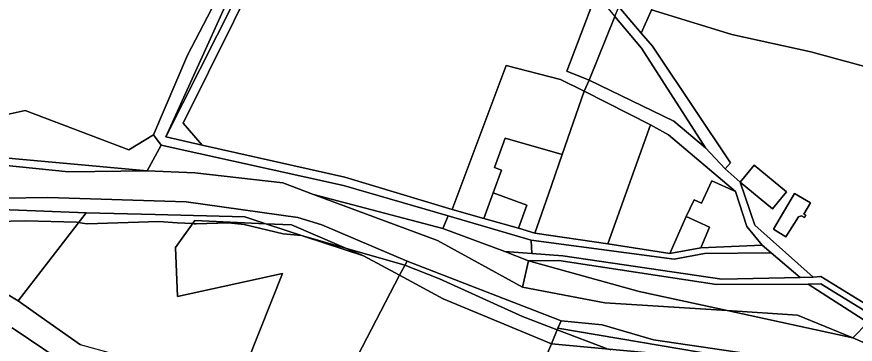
# Model space of a CAD drawing. Extents: x -477304 to -465429, y -1159113 to -1149210.
# Drawn here: x -471895.1 to -471587.8, y -1153497.5 to -1153377.4 of the extents above; entities that cross this region are included whole.
import ezdxf

# ---------------------------------------------------------------- set-up
doc = ezdxf.new("R2010")
doc.units = 0
for name, color, linetype in [('BPEJ_s', 7, 'Continuous'), ('orna_s', 7, 'Continuous'), ('ostatni_s', 7, 'Continuous'), ('trav_porost_s', 7, 'Continuous'), ('voda_s', 7, 'Continuous'), ('zahrada_s', 7, 'Continuous')]:
    doc.layers.add(name, color=color, linetype=linetype)

msp = doc.modelspace()

# ---------------------------------------------------------------- linework, layer by layer
at = {"layer": 'BPEJ_s'}
for points in [[(-471579.45, -1153397.01), (-471604.11, -1153390.21), (-471633.02, -1153383.83), (-471662.46, -1153374.79)], [(-471662.46, -1153374.79), (-471633.02, -1153383.83)], [(-471633.02, -1153383.83), (-471604.11, -1153390.21), (-471579.45, -1153397.01)], [(-471902.96, -1153452.48), (-471891.91, -1153452.27), (-471873.2, -1153452.7), (-471872.43, -1153452.83), (-471871.14, -1153453.04), (-471869.37, -1153453.33), (-471843.02, -1153452.48), (-471836.36, -1153452.9), (-471830.68, -1153453.26), (-471830.12, -1153453.29), (-471829.41, -1153453.33), (-471817.51, -1153452.91), (-471811.77, -1153453.55), (-471797.53, -1153456.95), (-471790.82, -1153457.58), (-471790.73, -1153457.59), (-471774.61, -1153462.22), (-471753.75, -1153468.21), (-471752.91, -1153468.54), (-471740.14, -1153473.53), (-471709.75, -1153487.34), (-471697.02, -1153492.17), (-471678.34, -1153499.25)], [(-471677.23, -1153499.67), (-471678.34, -1153499.25), (-471697.02, -1153492.17), (-471709.75, -1153487.34), (-471740.14, -1153473.53), (-471752.91, -1153468.54), (-471753.75, -1153468.21), (-471774.61, -1153462.22), (-471790.73, -1153457.59), (-471790.82, -1153457.58), (-471797.53, -1153456.95), (-471811.77, -1153453.55), (-471817.51, -1153452.91), (-471829.41, -1153453.33), (-471830.12, -1153453.29), (-471830.68, -1153453.26), (-471836.36, -1153452.9), (-471843.02, -1153452.48), (-471869.37, -1153453.33), (-471871.14, -1153453.04), (-471872.43, -1153452.83), (-471873.2, -1153452.7), (-471891.91, -1153452.27), (-471902.96, -1153452.48)]]:
    msp.add_lwpolyline(points, dxfattribs=at)
at = {"layer": 'orna_s'}
msp.add_lwpolyline([(-471662.86, -1153417.07), (-471678.5, -1153460.6), (-471705.24, -1153456.69), (-471700.29, -1153442.46), (-471695.22, -1153427.85), (-471687.15, -1153404.69)], close=True, dxfattribs=at)
at = {"layer": 'ostatni_s'}
for points in [[(-471685.34, -1153400.65), (-471693.48, -1153397.33), (-471684.37, -1153373.21), (-471736.27, -1153363.54), (-471736.11, -1153364.27), (-471762.77, -1153355.02), (-471758.11, -1153341.35), (-471751.88, -1153342.76), (-471743.92, -1153329.11), (-471727.91, -1153334.02), (-471724.47, -1153349.55), (-471712.31, -1153357.11), (-471693.89, -1153365.01), (-471678.48, -1153374.22), (-471675.88, -1153377.32)], [(-471737.06, -1153450.39), (-471775.43, -1153439.26), (-471842.15, -1153424.45), (-471844.98, -1153420.64), (-471832.54, -1153391.52), (-471819.33, -1153366.05), (-471821.04, -1153362.25), (-471818.67, -1153363.4), (-471816.9, -1153369.35), (-471840.51, -1153421.4), (-471827.12, -1153424.41), (-471774.86, -1153436.18), (-471735.56, -1153448.02), (-471723.92, -1153451.35), (-471711.29, -1153454.96), (-471705.24, -1153456.69), (-471678.5, -1153460.6), (-471655.79, -1153464.23), (-471644.45, -1153462.09), (-471621.89, -1153461.11), (-471618.64, -1153463.91), (-471643.06, -1153464.25), (-471654.16, -1153466.33), (-471706.61, -1153459.35)], [(-471674.44, -1153373.77), (-471666.26, -1153383.35), (-471662.14, -1153388.18), (-471660.68, -1153390.36), (-471633.52, -1153430.97), (-471635.45, -1153433.1), (-471642.77, -1153425.5), (-471666.11, -1153388.94), (-471675.88, -1153377.32)], [(-471687.15, -1153404.69), (-471685.34, -1153400.65), (-471654.33, -1153415.61), (-471642.77, -1153425.5), (-471635.45, -1153433.1), (-471629.96, -1153438.07), (-471624.68, -1153453.77), (-471603.31, -1153472.83), (-471608.08, -1153472.99), (-471618.64, -1153463.91), (-471621.89, -1153461.11), (-471627.6, -1153454.28), (-471631.77, -1153441.45), (-471656.33, -1153420.69), (-471662.86, -1153417.07)], [(-471717.44, -1153433.63), (-471720.07, -1153432.67), (-471716.15, -1153421.96), (-471695.22, -1153427.85), (-471700.29, -1153442.46), (-471705.24, -1153456.69), (-471711.29, -1153454.96), (-471708.18, -1153446.48), (-471720.49, -1153441.97)], [(-471624.85, -1153431.86), (-471613.03, -1153441.57), (-471618.14, -1153447.79), (-471629.96, -1153438.07)], [(-471631.77, -1153441.45), (-471627.6, -1153454.28), (-471621.89, -1153461.11), (-471644.45, -1153462.09), (-471641.29, -1153454.57), (-471649.76, -1153450.69), (-471646.92, -1153444.49), (-471644.16, -1153445.76), (-471640.38, -1153437.5)], [(-471608.68, -1153450.74), (-471613.31, -1153458.1), (-471617.84, -1153455.25), (-471610.11, -1153442.15), (-471604.25, -1153445.61), (-471606.69, -1153449.74), (-471605.92, -1153450.2), (-471606.43, -1153451.06), (-471607.5, -1153450.42)], [(-471738.84, -1153480.86), (-471754.81, -1153472.21), (-471752.09, -1153466.97), (-471695.62, -1153488.88), (-471696.77, -1153491.59), (-471699.18, -1153497.29)], [(-471583.17, -1153489.5), (-471605.05, -1153475.41), (-471600.48, -1153475.38), (-471579.52, -1153488.14)], [(-471583.17, -1153489.5), (-471579.52, -1153488.14), (-471558.97, -1153501.2), (-471545.73, -1153508.6), (-471517.91, -1153521.27), (-471501.67, -1153533.48), (-471492.96, -1153542.4), (-471481.37, -1153558.81), (-471476.72, -1153561.65), (-471476.49, -1153565.93), (-471473.95, -1153565.7), (-471473.7, -1153568.51), (-471477.72, -1153566.83), (-471500.44, -1153544.02), (-471508.98, -1153536.47), (-471527.22, -1153527.31), (-471553.13, -1153513.45), (-471563.98, -1153507.04), (-471566.24, -1153504.49), (-471575.65, -1153493.28), (-471579.39, -1153494.97), (-471584.16, -1153497.07), (-471588.75, -1153495.17)]]:
    msp.add_lwpolyline(points, close=True, dxfattribs=at)
for points in [[(-471914.42, -1153469.76), (-471894.64, -1153481.51), (-471886.12, -1153487.55), (-471871.81, -1153497.68)], [(-471879.26, -1153503.29), (-471896.84, -1153491.42)], [(-471896.84, -1153491.42), (-471879.26, -1153503.29)]]:
    msp.add_lwpolyline(points, dxfattribs=at)
at = {"layer": 'trav_porost_s'}
for points in [[(-471573.79, -1153489.04), (-471600.43, -1153472.68), (-471603.31, -1153472.83), (-471624.68, -1153453.77), (-471629.96, -1153438.07), (-471618.14, -1153447.79), (-471613.03, -1153441.57), (-471624.85, -1153431.86), (-471629.96, -1153438.07), (-471635.45, -1153433.1), (-471633.52, -1153430.97), (-471660.68, -1153390.36), (-471662.14, -1153388.18), (-471666.26, -1153383.35), (-471665.29, -1153381.16), (-471661.65, -1153372.95), (-471660.98, -1153365.44), (-471670.26, -1153364.73), (-471663.93, -1153351.01), (-471659.33, -1153341.37), (-471649.96, -1153312.01), (-471624.89, -1153261.51), (-471604.91, -1153226.81), (-471564.88, -1153174.09)], [(-471579.52, -1153488.14), (-471600.48, -1153475.38), (-471605.05, -1153475.41), (-471638.74, -1153475.62), (-471696.41, -1153466.8), (-471707.55, -1153466.84), (-471716.27, -1153463.53), (-471706.3, -1153464.22), (-471695.01, -1153465.01), (-471636.76, -1153473.65), (-471608.08, -1153472.99), (-471603.31, -1153472.83), (-471600.43, -1153472.68), (-471573.79, -1153489.04)]]:
    msp.add_lwpolyline(points, dxfattribs=at)
for points in [[(-471912.97, -1153420.43), (-471916.85, -1153406.22), (-471939.37, -1153390.08), (-471928.89, -1153333.01), (-471918.37, -1153329.77), (-471916.52, -1153316.64), (-471911.57, -1153321.64), (-471904.01, -1153327.22), (-471881.08, -1153340.44), (-471871.01, -1153348.92), (-471819.33, -1153366.05), (-471832.54, -1153391.52), (-471844.98, -1153420.64), (-471854.05, -1153426.22), (-471892.06, -1153411.81), (-471899.76, -1153413.52)], [(-471806.31, -1153360.18), (-471802.36, -1153361.17), (-471795.77, -1153344.21), (-471762.77, -1153355.02), (-471736.11, -1153364.27), (-471736.27, -1153363.54), (-471684.37, -1153373.21), (-471693.48, -1153397.33), (-471685.34, -1153400.65), (-471687.15, -1153404.69), (-471695.87, -1153400.39), (-471715.73, -1153395.3), (-471735.56, -1153448.02), (-471774.86, -1153436.18), (-471827.12, -1153424.41), (-471834.19, -1153416.35)], [(-471809.2, -1153359.25), (-471840.51, -1153421.4), (-471816.9, -1153369.35), (-471814.51, -1153364.07), (-471812.53, -1153357.99)], [(-471834.19, -1153416.35), (-471827.12, -1153424.41), (-471840.51, -1153421.4), (-471809.2, -1153359.25), (-471806.31, -1153360.18)], [(-471660.98, -1153365.44), (-471661.65, -1153372.95), (-471665.29, -1153381.16), (-471666.26, -1153383.35), (-471674.44, -1153373.77), (-471670.26, -1153364.73)], [(-471685.34, -1153400.65), (-471675.88, -1153377.32), (-471666.11, -1153388.94), (-471642.77, -1153425.5), (-471654.33, -1153415.61)], [(-471912.97, -1153420.43), (-471899.76, -1153413.52), (-471892.06, -1153411.81), (-471854.05, -1153426.22), (-471844.98, -1153420.64), (-471842.15, -1153424.45), (-471847.31, -1153433.92), (-471913.04, -1153427.93)], [(-471649.76, -1153450.69), (-471655.79, -1153464.23), (-471678.5, -1153460.6), (-471662.86, -1153417.07), (-471656.33, -1153420.69), (-471631.77, -1153441.45), (-471640.38, -1153437.5), (-471644.16, -1153445.76), (-471646.92, -1153444.49)], [(-471775.43, -1153439.26), (-471737.06, -1153450.39), (-471738.95, -1153455.09), (-471786.32, -1153442.52), (-471797.63, -1153438.31), (-471829.87, -1153434.66), (-471847.31, -1153433.92), (-471842.15, -1153424.45)], [(-471847.31, -1153433.92), (-471876.16, -1153434.28), (-471918.16, -1153429.92), (-471926.62, -1153427.5), (-471913.04, -1153427.93)], [(-471608.68, -1153450.74), (-471607.5, -1153450.42), (-471606.43, -1153451.06), (-471605.92, -1153450.2), (-471606.69, -1153449.74), (-471604.25, -1153445.61), (-471610.11, -1153442.15), (-471617.84, -1153455.25), (-471613.31, -1153458.1)], [(-471709.77, -1153476.51), (-471740.9, -1153459.42), (-471786.32, -1153442.52), (-471738.95, -1153455.09), (-471716.27, -1153463.53), (-471707.55, -1153466.84)], [(-471918.43, -1153462.01), (-471917.04, -1153452.31), (-471916.34, -1153447.45), (-471869.67, -1153449.26), (-471894.64, -1153481.51), (-471914.42, -1153469.76), (-471919.16, -1153467.06)], [(-471808.55, -1153528.8), (-471802.2, -1153542.72), (-471815.38, -1153534.05), (-471819.13, -1153531.58), (-471821.8, -1153526.6), (-471834.73, -1153507.97), (-471871.81, -1153497.68), (-471886.12, -1153487.55), (-471894.64, -1153481.51), (-471869.67, -1153449.26), (-471844.45, -1153449.92), (-471811.58, -1153450.78), (-471803.85, -1153453.31), (-471829.89, -1153452.16), (-471836.93, -1153461.96), (-471836.15, -1153479.97), (-471797.69, -1153471.49), (-471814.55, -1153513.91), (-471805.29, -1153518.35)], [(-471737.06, -1153450.39), (-471706.61, -1153459.35), (-471706.3, -1153464.22), (-471716.27, -1153463.53), (-471738.95, -1153455.09)], [(-471802.2, -1153542.72), (-471808.55, -1153528.8), (-471805.29, -1153518.35), (-471814.55, -1153513.91), (-471797.69, -1153471.49), (-471836.15, -1153479.97), (-471836.93, -1153461.96), (-471829.89, -1153452.16), (-471803.85, -1153453.31), (-471768.06, -1153465.03), (-471754.81, -1153472.21), (-471794.14, -1153548.03)], [(-471618.64, -1153463.91), (-471608.08, -1153472.99), (-471636.76, -1153473.65), (-471695.01, -1153465.01), (-471706.3, -1153464.22), (-471706.61, -1153459.35), (-471654.16, -1153466.33), (-471643.06, -1153464.25)], [(-471634.77, -1153485.15), (-471679.56, -1153482.33), (-471709.77, -1153476.51), (-471707.55, -1153466.84), (-471667.06, -1153478.12)], [(-471667.06, -1153478.12), (-471707.55, -1153466.84), (-471696.41, -1153466.8), (-471638.74, -1153475.62), (-471605.05, -1153475.41), (-471583.17, -1153489.5), (-471588.75, -1153495.17), (-471609.03, -1153486.77), (-471634.77, -1153485.15)], [(-471738.84, -1153480.86), (-471699.18, -1153497.29), (-471704.91, -1153510.83), (-471731.94, -1153572.31), (-471734.18, -1153577.82), (-471749.41, -1153575.55), (-471777, -1153559.89), (-471794.14, -1153548.03), (-471754.81, -1153472.21)], [(-471699.18, -1153497.29), (-471696.77, -1153491.59), (-471600.23, -1153508.03), (-471592.69, -1153511.27), (-471587.92, -1153524.26), (-471593.06, -1153557.42), (-471591.55, -1153569.41), (-471593.61, -1153569.59), (-471595.98, -1153558.26), (-471593.21, -1153531.3), (-471597.48, -1153512.96), (-471613.59, -1153506.75), (-471645.01, -1153502.38)], [(-471734.18, -1153577.82), (-471731.94, -1153572.31), (-471704.91, -1153510.83), (-471699.18, -1153497.29), (-471645.01, -1153502.38), (-471676.48, -1153575.51), (-471718.53, -1153578.15)]]:
    msp.add_lwpolyline(points, close=True, dxfattribs=at)
at = {"layer": 'voda_s'}
for points in [[(-472118.48, -1153370.74), (-472094.68, -1153390.32), (-472074.55, -1153401.64), (-472044.41, -1153408.94), (-471975.45, -1153424.53), (-471952.83, -1153426.14), (-471946.28, -1153426.88), (-471926.62, -1153427.5), (-471918.16, -1153429.92), (-471876.16, -1153434.28), (-471847.31, -1153433.92), (-471829.87, -1153434.66), (-471797.63, -1153438.31), (-471786.32, -1153442.52), (-471740.9, -1153459.42), (-471709.77, -1153476.51), (-471679.56, -1153482.33), (-471634.77, -1153485.15), (-471588.75, -1153495.17), (-471584.16, -1153497.07)], [(-471575.93, -1153517.76), (-471592.69, -1153511.27), (-471600.23, -1153508.03), (-471614.33, -1153502.84), (-471661.79, -1153495.92), (-471680.52, -1153490.31), (-471695.62, -1153488.88), (-471752.09, -1153466.97), (-471783.29, -1153453.67), (-471792.14, -1153450.96), (-471833.02, -1153445.21), (-471883.68, -1153443.65), (-471915.81, -1153444.1)]]:
    msp.add_lwpolyline(points, dxfattribs=at)
for points in [[(-471794.39, -1153453.73), (-471803.85, -1153453.31), (-471811.58, -1153450.78), (-471844.45, -1153449.92), (-471869.67, -1153449.26), (-471916.34, -1153447.45), (-471915.81, -1153444.1), (-471883.68, -1153443.65), (-471833.02, -1153445.21), (-471792.14, -1153450.96), (-471783.29, -1153453.67), (-471752.09, -1153466.97), (-471754.81, -1153472.21), (-471768.06, -1153465.03)], [(-471768.06, -1153465.03), (-471803.85, -1153453.31), (-471794.39, -1153453.73)], [(-471634.77, -1153485.15), (-471609.03, -1153486.77), (-471588.75, -1153495.17)], [(-471680.52, -1153490.31), (-471661.79, -1153495.92), (-471614.33, -1153502.84), (-471600.23, -1153508.03), (-471696.77, -1153491.59), (-471695.62, -1153488.88)]]:
    msp.add_lwpolyline(points, close=True, dxfattribs=at)
at = {"layer": 'zahrada_s'}
for points in [[(-471720.49, -1153441.97), (-471723.92, -1153451.35), (-471735.56, -1153448.02), (-471715.73, -1153395.3), (-471695.87, -1153400.39), (-471687.15, -1153404.69), (-471695.22, -1153427.85), (-471716.15, -1153421.96), (-471720.07, -1153432.67), (-471717.44, -1153433.63)], [(-471708.18, -1153446.48), (-471711.29, -1153454.96), (-471723.92, -1153451.35), (-471720.49, -1153441.97)], [(-471641.29, -1153454.57), (-471644.45, -1153462.09), (-471655.79, -1153464.23), (-471649.76, -1153450.69)]]:
    msp.add_lwpolyline(points, close=True, dxfattribs=at)

doc.saveas('drawing.dxf')
